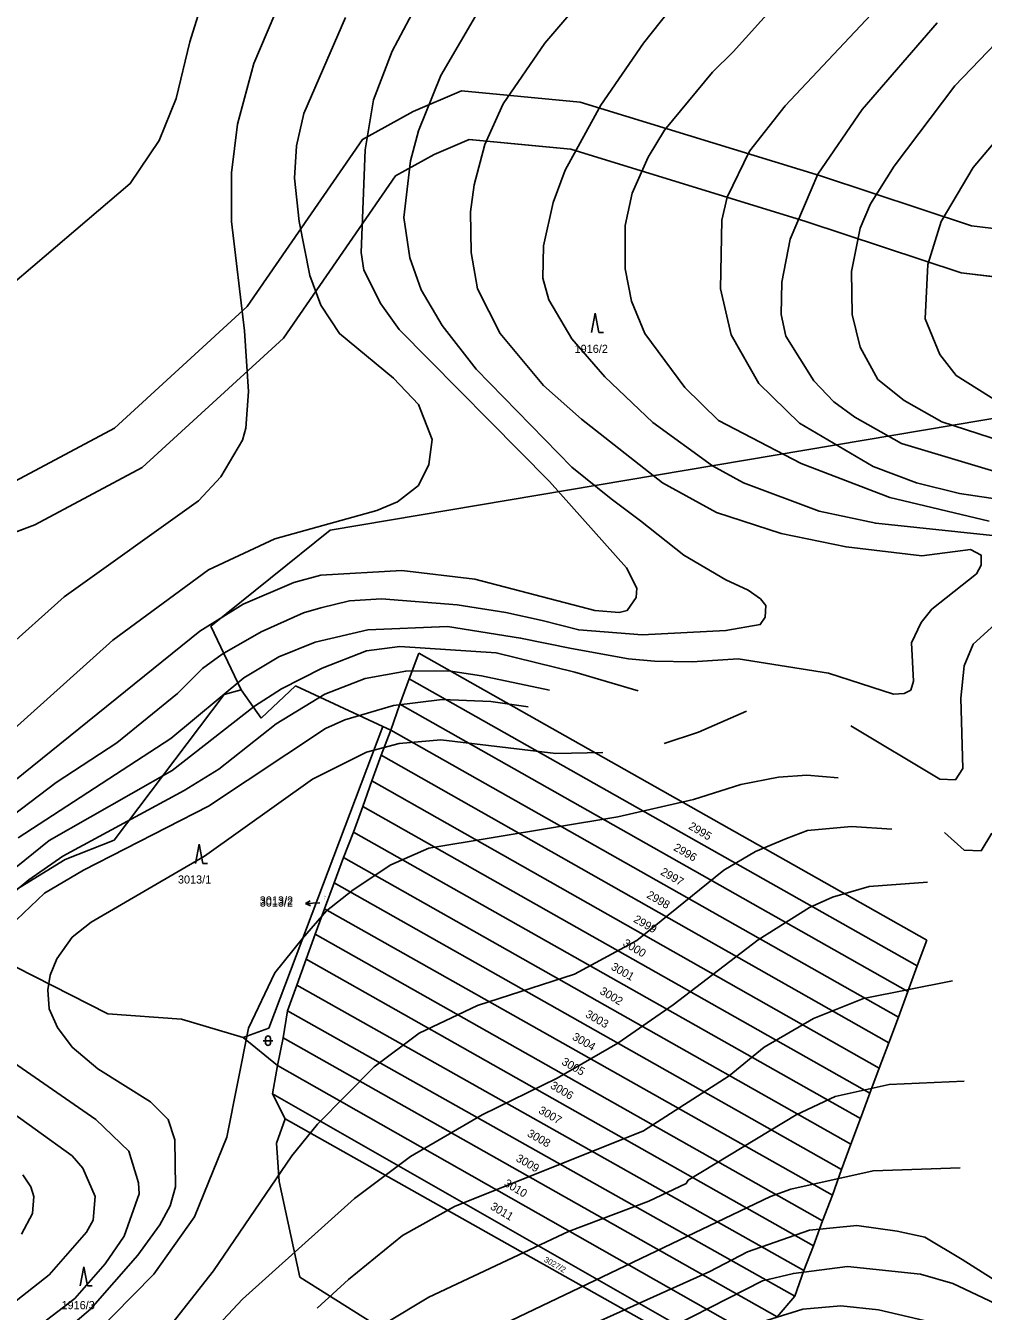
# Model space of a CAD drawing. Extents: x -555860 to -552701, y -1187050 to -1182291.
# Drawn here: x -554855 to -554654.9, y -1182805.2 to -1182536.6 of the extents above; entities that cross this region are included whole.
import ezdxf

# ---------------------------------------------------------------- set-up
doc = ezdxf.new("R2010")
doc.units = 0
for name, color, linetype in [('LEG_2b', 7, 'Continuous'), ('Level 16', 7, 'Continuous'), ('Level 25', 7, 'Continuous'), ('Level 28', 7, 'Continuous'), ('Level 30', 7, 'Continuous'), ('Level 40', 7, 'Continuous'), ('Level 41', 7, 'Continuous'), ('navrh_BV', 7, 'Continuous'), ('stav_BV', 7, 'Continuous')]:
    doc.layers.add(name, color=color, linetype=linetype)

msp = doc.modelspace()

# ---------------------------------------------------------------- linework, layer by layer
at = {"layer": 'Level 16'}
for p, q in [((-554796.56, -1182719.98), (-554795.57, -1182719.45)), ((-554793.56, -1182719.9), (-554796.56, -1182719.98)), ((-554796.56, -1182719.98), (-554795.55, -1182720.45))]:
    msp.add_line(p, q, dxfattribs=at)
at = {"layer": 'Level 25'}
for p, q in [((-554736.03, -1182596.66), (-554736.78, -1182600.66)), ((-554735.28, -1182600.66), (-554736.03, -1182596.66)), ((-554735.28, -1182600.66), (-554734.28, -1182600.66)), ((-554818.79, -1182707.63), (-554819.54, -1182711.63)), ((-554818.04, -1182711.63), (-554818.79, -1182707.63)), ((-554818.04, -1182711.63), (-554817.04, -1182711.63)), ((-554805.39, -1182748.68), (-554803.39, -1182748.68)), ((-554804.89, -1182748.18), (-554804.89, -1182749.18)), ((-554803.89, -1182749.18), (-554803.89, -1182748.18)), ((-554842.88, -1182795.93), (-554843.63, -1182799.93)), ((-554842.13, -1182799.93), (-554842.88, -1182795.93)), ((-554842.13, -1182799.93), (-554841.13, -1182799.93))]:
    msp.add_line(p, q, dxfattribs=at)
for centre, start, end in [((-554804.39, -1182748.18), 0, 180), ((-554804.39, -1182749.18), 180, 359.9879)]:
    msp.add_arc(centre, 0.5, start, end, dxfattribs=at)
at = {"layer": 'Level 28'}
msp.add_lwpolyline([(-554874.23, -1182648.75), (-554853.13, -1182640.85), (-554830.68, -1182628.91), (-554801.19, -1182601.82), (-554777.78, -1182567.93), (-554769.7, -1182563.46), (-554762.39, -1182560.36), (-554741.15, -1182562.37), (-554691.98, -1182577.49), (-554659.55, -1182588.17), (-554605.6, -1182594.73), (-554561.36, -1182604.56), (-554517.15, -1182614.23), (-554495.48, -1182630.28), (-554476.43, -1182642.32), (-554468.32, -1182642.79), (-554450.19, -1182636.98), (-554419.74, -1182644.94), (-554382.27, -1182654.75), (-554351.46, -1182662.7), (-554304.41, -1182682.05)], dxfattribs=at)
at = {"layer": 'Level 30'}
for points in [[(-554348.3, -1182653.19), (-554379.75, -1182645.07), (-554417.21, -1182635.27), (-554450.47, -1182626.57), (-554469.6, -1182632.7), (-554473.27, -1182632.49), (-554489.82, -1182622.02), (-554512.92, -1182604.92), (-554559.21, -1182594.79), (-554603.91, -1182584.86), (-554657.36, -1182578.36), (-554688.95, -1182567.96), (-554739.19, -1182552.51), (-554763.97, -1182550.17), (-554774.08, -1182554.46), (-554784.67, -1182560.32), (-554808.78, -1182595.21), (-554836.5, -1182620.68), (-554857.25, -1182631.71)], [(-554874.23, -1182648.75), (-554853.13, -1182640.85), (-554830.68, -1182628.91), (-554801.19, -1182601.82), (-554777.78, -1182567.93), (-554769.7, -1182563.46), (-554762.39, -1182560.36), (-554741.15, -1182562.37), (-554691.98, -1182577.49), (-554659.55, -1182588.17), (-554605.6, -1182594.73), (-554561.36, -1182604.56), (-554517.15, -1182614.23), (-554495.48, -1182630.28), (-554476.43, -1182642.32), (-554468.32, -1182642.79), (-554450.19, -1182636.98), (-554419.74, -1182644.94), (-554382.27, -1182654.75), (-554351.46, -1182662.7)]]:
    msp.add_lwpolyline(points, dxfattribs=at)
at = {"layer": 'Level 40'}
for points in [[(-554771.32, -1182528.43), (-554778.43, -1182541.9), (-554782.38, -1182552.05), (-554784.07, -1182562.5), (-554784.92, -1182583.95), (-554784.35, -1182587.62), (-554780.83, -1182594.67), (-554777.02, -1182600.03), (-554745.55, -1182631.79), (-554729.46, -1182649.85), (-554727.34, -1182654.08), (-554727.48, -1182656.06), (-554729.32, -1182658.74), (-554731.01, -1182659.16), (-554736.09, -1182658.74), (-554761.21, -1182652.25), (-554776.45, -1182650.41), (-554793.39, -1182651.4), (-554799.03, -1182652.95), (-554809.61, -1182657.47), (-554818.65, -1182663.11), (-554875.09, -1182708.55)], [(-554677.25, -1182533), (-554696.3, -1182553.33), (-554703.78, -1182562.78), (-554708.44, -1182572.38), (-554709.56, -1182577.18), (-554709.85, -1182591.57), (-554707.59, -1182601.16), (-554701.8, -1182611.32), (-554693.33, -1182619.65), (-554677.95, -1182628.68), (-554668.92, -1182632.07), (-554659.89, -1182634.33), (-554620.1, -1182640.25)], [(-554750.06, -1182678.92), (-554757.83, -1182677.79), (-554767.99, -1182677.37), (-554778.15, -1182678.64), (-554788.31, -1182681.6), (-554792.4, -1182683.44), (-554816.81, -1182699.66), (-554842.92, -1182713.07), (-554851.1, -1182717.87), (-554859.85, -1182726.19)], [(-554661.34, -1182736.18), (-554679.93, -1182739.88), (-554690.4, -1182744.01), (-554700.7, -1182750.02), (-554708, -1182756), (-554725.95, -1182767.53), (-554765.45, -1182783.34), (-554776.31, -1182789.41), (-554787.6, -1182798.59), (-554794.16, -1182804.55)], [(-554863.1, -1182749.48), (-554840.38, -1182765.14), (-554833.46, -1182771.77), (-554831.49, -1182778.41), (-554831.35, -1182780.66), (-554834.45, -1182789.55), (-554838.4, -1182795.34), (-554844.75, -1182802.54), (-554856.32, -1182811.43)], [(-554661.02, -1182808.6), (-554676.82, -1182804.94), (-554684.73, -1182804.09), (-554692.63, -1182804.79), (-554704.48, -1182808.46)]]:
    msp.add_lwpolyline(points, dxfattribs=at)
at = {"layer": 'Level 41'}
for points in [[(-554857.74, -1182479.38), (-554849.83, -1182478.11), (-554839.95, -1182475.15), (-554832.05, -1182474.02), (-554824.15, -1182474.86), (-554816.11, -1182477.41), (-554811.31, -1182482.63), (-554808.91, -1182487.14), (-554807.64, -1182493.92), (-554807.64, -1182502.38), (-554810.89, -1182516.21), (-554817.66, -1182530.04), (-554820.76, -1182539.92), (-554823.58, -1182551.77), (-554827.11, -1182560.52), (-554833.18, -1182569.55), (-554860.14, -1182592.55)], [(-554794.37, -1182513.95), (-554807.36, -1182544.44), (-554810.74, -1182557.14), (-554812.01, -1182567.3), (-554812.01, -1182577.46), (-554809.33, -1182600.32), (-554808.49, -1182613.02), (-554809.05, -1182620.64), (-554809.76, -1182623.18), (-554814.27, -1182630.8), (-554818.93, -1182635.88), (-554847.01, -1182655.92), (-554859.71, -1182667.35)], [(-554733.55, -1182524.96), (-554746.54, -1182540.2), (-554755.29, -1182552.9), (-554759.09, -1182561.37), (-554761.35, -1182569.84), (-554762.06, -1182575.48), (-554761.92, -1182583.95), (-554760.65, -1182591.57), (-554755.85, -1182600.88), (-554746.82, -1182611.75), (-554738.92, -1182618.8), (-554721.98, -1182632.07), (-554710.69, -1182638.28), (-554697.15, -1182642.65), (-554683.6, -1182645.48), (-554667.79, -1182647.31), (-554657.63, -1182646.04), (-554655.38, -1182647.17), (-554655.38, -1182649.28), (-554656.37, -1182651.09), (-554665.68, -1182658.46), (-554667.94, -1182661.28), (-554669.91, -1182665.51), (-554669.5, -1182673.57), (-554670.05, -1182675.39), (-554671.46, -1182676.1), (-554673.72, -1182676.24), (-554687.27, -1182671.86), (-554706.18, -1182668.9), (-554715.76, -1182669.48), (-554723.64, -1182669.34), (-554729.04, -1182668.9), (-554740.98, -1182666.71), (-554751.62, -1182664.53), (-554766.86, -1182662.13), (-554783.51, -1182662.83), (-554794.52, -1182665.37), (-554802.14, -1182668.48), (-554809.47, -1182672.85), (-554824.71, -1182685.55), (-554856.61, -1182706.3)], [(-554690.51, -1182523.41), (-554707.17, -1182542.04), (-554711.54, -1182546.27), (-554721.56, -1182558.41), (-554724.95, -1182564.05), (-554728.33, -1182571.53), (-554729.74, -1182578.3), (-554729.74, -1182587.33), (-554728.47, -1182594.11), (-554725.65, -1182600.88), (-554717.32, -1182612.17), (-554710.27, -1182619.09), (-554693, -1182628.03), (-554674.46, -1182635.13), (-554653.68, -1182640.11)], [(-554760.08, -1182532.86), (-554768.27, -1182546.98), (-554772.93, -1182558.55), (-554774.62, -1182564.76), (-554776.03, -1182576.61), (-554774.76, -1182585.08), (-554772.38, -1182591.73), (-554767.99, -1182599.19), (-554760.93, -1182608.36), (-554740.89, -1182628.82), (-554732.71, -1182635.45), (-554726.56, -1182640), (-554717.47, -1182647.17), (-554708.72, -1182652.39), (-554704.06, -1182654.51), (-554701.46, -1182656.35), (-554700.39, -1182657.75), (-554700.53, -1182660.15), (-554701.52, -1182661.7), (-554708.72, -1182662.97), (-554726.22, -1182663.82), (-554739.48, -1182662.83), (-554747.1, -1182660.86), (-554754.72, -1182659.16), (-554764.88, -1182657.61), (-554780.69, -1182656.34), (-554787.38, -1182656.78), (-554793.39, -1182658.18), (-554797.01, -1182659.27), (-554805.81, -1182663.25), (-554813.99, -1182667.91), (-554818.08, -1182670.88), (-554823.3, -1182676.1), (-554836, -1182686.4), (-554848.7, -1182694.72), (-554863.24, -1182705.73)], [(-554605.32, -1182635.04), (-554625.46, -1182630.66), (-554637.31, -1182627.27), (-554645.78, -1182625.15), (-554663.56, -1182619.37), (-554671.46, -1182614.85), (-554676.97, -1182610.48), (-554680.64, -1182603.71), (-554682.33, -1182596.93), (-554682.47, -1182587.9), (-554680.64, -1182578.87), (-554678.52, -1182573.79), (-554673.58, -1182565.88), (-554660.88, -1182549.09), (-554643.66, -1182531.17)], [(-554788.17, -1182534.84), (-554796.92, -1182554.88), (-554798.47, -1182561.65), (-554798.89, -1182568.43), (-554797.9, -1182577.46), (-554795.64, -1182588.75), (-554793.39, -1182594.95), (-554789.44, -1182600.88), (-554778.15, -1182610.2), (-554772.93, -1182615.7), (-554770.1, -1182623.04), (-554770.81, -1182628.26), (-554772.93, -1182632.63), (-554777.31, -1182636.06), (-554781.67, -1182637.85), (-554802.98, -1182643.78), (-554816.81, -1182650.27), (-554836.85, -1182664.95), (-554864.37, -1182689.64)], [(-554720.57, -1182533.43), (-554725.93, -1182540.2), (-554734.82, -1182553.18), (-554742.3, -1182566.73), (-554744.84, -1182573.51), (-554746.82, -1182582.54), (-554746.96, -1182589.31), (-554745.69, -1182593.83), (-554740.89, -1182602.01), (-554733.98, -1182609.91), (-554723.96, -1182619.51), (-554711.54, -1182628.54), (-554705.05, -1182632.07), (-554689.24, -1182638), (-554677.39, -1182640.54), (-554651.71, -1182643.22)], [(-554625.18, -1182533.57), (-554644.37, -1182551.21), (-554657.07, -1182566.17), (-554663.7, -1182577.46), (-554666.52, -1182586.49), (-554667.09, -1182597.78), (-554663.98, -1182605.26), (-554660.6, -1182609.63), (-554651.42, -1182615.42), (-554640.14, -1182620.22), (-554621.79, -1182625.86), (-554603.98, -1182632.51)], [(-554664.55, -1182535.97), (-554680.21, -1182554.03), (-554689.53, -1182567.58), (-554695.31, -1182581.13), (-554697, -1182590.16), (-554697.15, -1182596.93), (-554696.16, -1182601.45), (-554690.37, -1182610.76), (-554686.14, -1182615.13), (-554681.76, -1182618.38), (-554672.03, -1182623.88), (-554648.32, -1182630.94), (-554618.97, -1182635.74), (-554606.05, -1182637.37)], [(-554652.55, -1182661.7), (-554657.07, -1182665.8), (-554658.9, -1182670.31), (-554659.61, -1182677.08), (-554659.19, -1182691.76), (-554660.74, -1182694.16), (-554663.98, -1182694.02), (-554682.61, -1182682.84)], [(-554727.08, -1182675.55), (-554740.25, -1182671.67), (-554756.7, -1182667.63), (-554776.88, -1182666.27), (-554783.79, -1182667.21), (-554793.07, -1182670.8), (-554801.57, -1182675.11), (-554807.22, -1182678.78), (-554824.43, -1182692.18), (-554850.12, -1182706.86), (-554863.66, -1182717.73)], [(-554858.83, -1182718.78), (-554854.35, -1182715.04), (-554847.29, -1182710.11), (-554821.89, -1182696.42), (-554814.7, -1182691.9), (-554802.7, -1182682.45), (-554792.54, -1182676.24), (-554784.07, -1182672.99), (-554775.61, -1182671.44), (-554766.66, -1182671.38), (-554759.8, -1182672.43), (-554745.55, -1182675.39)], [(-554721.6, -1182686.56), (-554714.45, -1182684.22), (-554704.38, -1182679.84)], [(-554854.77, -1182816.08), (-554841.51, -1182804.79), (-554831.63, -1182793.51), (-554826.97, -1182787.16), (-554824.86, -1182783.2), (-554823.73, -1182779.25), (-554823.87, -1182769.37), (-554825.28, -1182765.14), (-554828.95, -1182761.47), (-554839.95, -1182754.56), (-554845.32, -1182750.04), (-554848.42, -1182745.95), (-554850.11, -1182742), (-554850.4, -1182738.05), (-554849.93, -1182734.98), (-554848.56, -1182731.56), (-554845.32, -1182727.04), (-554841.37, -1182723.94), (-554817.66, -1182710.11), (-554795.08, -1182694.02), (-554783.79, -1182688.37), (-554777.02, -1182686.54), (-554768.27, -1182685.83), (-554744.28, -1182688.66), (-554734.41, -1182688.45)], [(-554685.22, -1182693.75), (-554691.78, -1182693.17), (-554697.71, -1182693.59), (-554705.61, -1182695.15), (-554715.49, -1182698.25), (-554731.3, -1182701.92), (-554770.81, -1182708.41), (-554778.71, -1182711.94), (-554786.61, -1182717.16), (-554792.17, -1182721.55), (-554797.2, -1182727.32), (-554802.98, -1182734.52), (-554808.49, -1182746.09), (-554813, -1182768.81), (-554819.78, -1182785.46), (-554828.24, -1182797.46), (-554845.32, -1182814.81), (-554860.56, -1182826.24)], [(-554674.01, -1182704.48), (-554682.47, -1182703.9), (-554691.64, -1182704.74), (-554696.06, -1182706.41), (-554702.51, -1182709.12), (-554709.14, -1182713.07), (-554727.34, -1182727.74), (-554740.33, -1182734.8), (-554760.65, -1182741.29), (-554772.78, -1182747.08), (-554782.24, -1182754.13), (-554794.09, -1182766.13), (-554799.45, -1182772.76), (-554815.82, -1182796.75), (-554829.09, -1182813.69), (-554833.46, -1182818.2), (-554845.74, -1182827.66), (-554856.04, -1182834.01)], [(-554653.12, -1182705.31), (-554655.38, -1182708.98), (-554658.9, -1182708.84), (-554663, -1182705.17)], [(-554666.61, -1182715.52), (-554678.8, -1182716.46), (-554686.42, -1182718.71), (-554691.22, -1182720.83), (-554701.94, -1182727.6), (-554719.72, -1182741.15), (-554731.3, -1182749.2), (-554744, -1182756.53), (-554759.66, -1182764.15), (-554774.62, -1182772.9), (-554786.33, -1182781.65), (-554809.76, -1182802.68), (-554826.97, -1182821.16), (-554836.29, -1182828.93), (-554856.75, -1182842.75)], [(-554658.91, -1182757.12), (-554674.57, -1182757.8), (-554685.86, -1182760.34), (-554694.04, -1182764.15), (-554716.62, -1182777.84), (-554717.04, -1182778.55), (-554724.81, -1182782.22), (-554741.6, -1182788.57), (-554770.81, -1182802.25), (-554779.7, -1182807.62), (-554832.19, -1182847.27), (-554856.04, -1182866.89)], [(-554858.02, -1182803.81), (-554850.12, -1182797.6), (-554842.35, -1182788.71), (-554840.94, -1182786.17), (-554840.52, -1182781.23), (-554843.06, -1182775.3), (-554845.32, -1182772.76), (-554860.84, -1182761.61)], [(-554659.74, -1182775.28), (-554677.95, -1182775.87), (-554695.17, -1182779.68), (-554699.4, -1182781.23), (-554785.48, -1182822.43), (-554800.16, -1182831.47), (-554811.73, -1182842.61), (-554821.61, -1182849.53), (-554833.75, -1182859.41), (-554841.79, -1182867.59), (-554850.82, -1182878.18), (-554859.43, -1182890.73), (-554866.2, -1182902.59), (-554869.45, -1182910.49), (-554871.42, -1182918.39), (-554871.79, -1182922.61), (-554871.57, -1182927.71), (-554868.74, -1182936.17), (-554864.65, -1182942.95), (-554858.02, -1182950.57), (-554851.1, -1182956.92), (-554827.96, -1182975.54), (-554813.71, -1182989.8)], [(-554855.62, -1182776.71), (-554853.93, -1182779.25), (-554853.36, -1182781.23), (-554853.64, -1182784.76), (-554855.9, -1182789.13)], [(-554741.17, -1182810.02), (-554712.1, -1182796.89), (-554704.2, -1182792.8), (-554691.22, -1182788.28), (-554681.34, -1182787.3), (-554672.94, -1182788.49), (-554667.16, -1182789.73), (-554659.36, -1182794.42), (-554647.54, -1182801.85)], [(-554726.5, -1182811.85), (-554701.1, -1182798.87), (-554694.61, -1182797.32), (-554683.32, -1182795.9), (-554668.08, -1182797.46), (-554661.3, -1182799.43), (-554651.14, -1182804.23), (-554644.79, -1182806.21)]]:
    msp.add_lwpolyline(points, dxfattribs=at)
at = {"layer": 'navrh_BV'}
for p, q in [((-554769.7, -1182563.46), (-554762.39, -1182560.36)), ((-554747.79, -1182561.74), (-554762.39, -1182560.36)), ((-554741.15, -1182562.37), (-554747.79, -1182561.74)), ((-554741.15, -1182562.37), (-554691.98, -1182577.49)), ((-554777.78, -1182567.93), (-554769.7, -1182563.46)), ((-554801.19, -1182601.82), (-554777.78, -1182567.93)), ((-554691.98, -1182577.49), (-554659.55, -1182588.17)), ((-554659.55, -1182588.17), (-554605.6, -1182594.73)), ((-554830.68, -1182628.91), (-554801.19, -1182601.82)), ((-554791.4, -1182641.99), (-554636.26, -1182615.82)), ((-554853.13, -1182640.85), (-554830.68, -1182628.91)), ((-554874.23, -1182648.75), (-554853.13, -1182640.85)), ((-554816.34, -1182662.03), (-554791.4, -1182641.99)), ((-554809.98, -1182675.33), (-554816.34, -1182662.03)), ((-554774.88, -1182673.03), (-554772.9, -1182667.71)), ((-554772.9, -1182667.71), (-554666.73, -1182727.7)), ((-554813.58, -1182676.32), (-554809.98, -1182675.33)), ((-554805.82, -1182681.28), (-554809.98, -1182675.33)), ((-554798.68, -1182674.54), (-554805.82, -1182681.28)), ((-554780.38, -1182683.03), (-554798.68, -1182674.54)), ((-554776.86, -1182678.36), (-554774.88, -1182673.03)), ((-554774.88, -1182673.03), (-554668.72, -1182733.01)), ((-554836.52, -1182706.76), (-554813.58, -1182676.32)), ((-554778.75, -1182683.79), (-554776.86, -1182678.36)), ((-554776.86, -1182678.36), (-554670.72, -1182738.37)), ((-554804.24, -1182746.09), (-554780.38, -1182683.03)), ((-554780.38, -1182683.03), (-554778.75, -1182683.79)), ((-554780.72, -1182689), (-554778.75, -1182683.79)), ((-554778.75, -1182683.79), (-554672.62, -1182743.74)), ((-554782.72, -1182694.4), (-554780.72, -1182689)), ((-554780.72, -1182689), (-554674.7, -1182749.11)), ((-554784.61, -1182699.7), (-554782.72, -1182694.4)), ((-554782.72, -1182694.4), (-554676.68, -1182754.39)), ((-554786.56, -1182705.1), (-554784.61, -1182699.7)), ((-554784.61, -1182699.7), (-554678.64, -1182759.62)), ((-554846.77, -1182710.79), (-554836.52, -1182706.76)), ((-554788.6, -1182710.39), (-554786.56, -1182705.1)), ((-554786.56, -1182705.1), (-554680.59, -1182764.96)), ((-554790.56, -1182715.7), (-554788.6, -1182710.39)), ((-554788.6, -1182710.39), (-554682.62, -1182770.33)), ((-554857.11, -1182717.16), (-554846.77, -1182710.79)), ((-554792.58, -1182721.1), (-554790.56, -1182715.7)), ((-554790.56, -1182715.7), (-554684.58, -1182775.61)), ((-554794.53, -1182726.42), (-554792.58, -1182721.1)), ((-554792.58, -1182721.1), (-554686.46, -1182780.94)), ((-554796.44, -1182731.61), (-554794.53, -1182726.42)), ((-554794.53, -1182726.42), (-554688.52, -1182786.3)), ((-554865.2, -1182729.19), (-554837.9, -1182743.07)), ((-554666.73, -1182727.7), (-554668.72, -1182733.01)), ((-554798.35, -1182737.05), (-554796.44, -1182731.61)), ((-554796.44, -1182731.61), (-554690.42, -1182791.52)), ((-554668.72, -1182733.01), (-554670.72, -1182738.37)), ((-554800.31, -1182742.44), (-554798.35, -1182737.05)), ((-554798.35, -1182737.05), (-554692.44, -1182796.71)), ((-554670.72, -1182738.37), (-554672.62, -1182743.74)), ((-554801.22, -1182748.06), (-554800.31, -1182742.44)), ((-554800.31, -1182742.44), (-554694.32, -1182802.05)), ((-554837.9, -1182743.07), (-554822.49, -1182744.15)), ((-554822.49, -1182744.15), (-554809.56, -1182748.02)), ((-554672.62, -1182743.74), (-554674.7, -1182749.11)), ((-554809.56, -1182748.02), (-554804.24, -1182746.09)), ((-554809.56, -1182748.02), (-554802.43, -1182753.89)), ((-554802.43, -1182753.89), (-554801.22, -1182748.06)), ((-554801.22, -1182748.06), (-554698.03, -1182806.37)), ((-554674.7, -1182749.11), (-554676.68, -1182754.39)), ((-554803.48, -1182759.79), (-554802.43, -1182753.89)), ((-554802.43, -1182753.89), (-554701.67, -1182811.08)), ((-554676.68, -1182754.39), (-554678.64, -1182759.62)), ((-554803.48, -1182759.79), (-554800.79, -1182765)), ((-554705.4, -1182815.78), (-554803.48, -1182759.79)), ((-554678.64, -1182759.62), (-554680.59, -1182764.96)), ((-554800.79, -1182765), (-554802.63, -1182770.12)), ((-554706.8, -1182817.93), (-554800.79, -1182765)), ((-554680.59, -1182764.96), (-554682.62, -1182770.33)), ((-554802.63, -1182770.12), (-554802.08, -1182778.08)), ((-554682.62, -1182770.33), (-554684.58, -1182775.61)), ((-554684.58, -1182775.61), (-554686.46, -1182780.94)), ((-554802.08, -1182778.08), (-554797.75, -1182798.11)), ((-554686.46, -1182780.94), (-554688.52, -1182786.3)), ((-554688.52, -1182786.3), (-554690.42, -1182791.52)), ((-554690.42, -1182791.52), (-554692.44, -1182796.71)), ((-554797.75, -1182798.11), (-554780.85, -1182808.78)), ((-554692.44, -1182796.71), (-554694.32, -1182802.05)), ((-554694.32, -1182802.05), (-554698.03, -1182806.37))]:
    msp.add_line(p, q, dxfattribs=at)
at = {"layer": 'stav_BV'}
for p, q in [((-554796.56, -1182720.01), (-554795.58, -1182719.47)), ((-554793.56, -1182719.9), (-554796.56, -1182720.01)), ((-554796.56, -1182720.01), (-554795.54, -1182720.47))]:
    msp.add_line(p, q, dxfattribs=at)

# ---------------------------------------------------------------- texts
at = {"layer": 'LEG_2b'}
for s, p in [('1916/2', (-554740.33, -1182604.93)), ('3013/1', (-554823.22, -1182715.84)), ('3013/2', (-554806.12, -1182720.65)), ('1916/3', (-554847.55, -1182804.79))]:
    msp.add_text(s, height=1.7, dxfattribs=at).set_placement(p)
for s, height, rotation, p in [('2995', 1.7, 329, (-554716.67, -1182704.29)), ('2996', 1.7, 330, (-554719.8, -1182708.78)), ('2997', 1.7, 330, (-554722.54, -1182713.86)), ('3013/2', 0.2, 69, (-554792.61, -1182719.18)), ('2998', 1.7, 330, (-554725.42, -1182718.69)), ('2999', 1.7, 330, (-554728.16, -1182723.77)), ('3000', 1.7, 329, (-554730.4, -1182728.72)), ('3001', 1.7, 330, (-554732.87, -1182733.69)), ('3002', 1.7, 329, (-554735.23, -1182738.76)), ('3003', 1.7, 330, (-554738.23, -1182743.61)), ('3004', 1.7, 330, (-554740.97, -1182748.33)), ('3005', 1.7, 330, (-554743.19, -1182753.53)), ('3006', 1.7, 329, (-554745.55, -1182758.48)), ('3007', 1.7, 330, (-554748.03, -1182763.69)), ('3008', 1.7, 330, (-554750.38, -1182768.53)), ('3009', 1.7, 330, (-554752.73, -1182773.73)), ('3010', 1.7, 329, (-554755.23, -1182778.92)), ('3011', 1.7, 329, (-554758.1, -1182783.76)), ('3027/2', 1.2, 330, (-554746.85, -1182794.77))]:
    msp.add_text(s, height=height, rotation=rotation, dxfattribs=at).set_placement(p)
at = {"layer": 'Level 16'}
msp.add_text('3013/2', height=1.7, dxfattribs=at).set_placement((-554806.12, -1182720.22))

doc.saveas('drawing.dxf')
